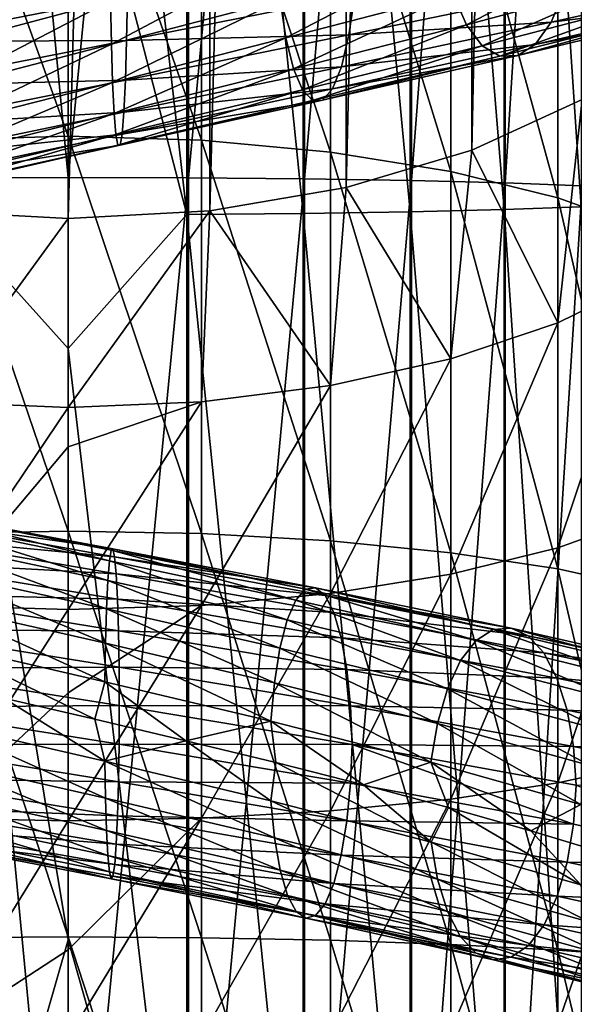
# Model space of a CAD drawing. Header units: metres. Extents: x -80 to 80, y -455 to 95.
# Tile 293 of 656: x -1 to 7, y -203 to -190. Entities that reach past the tile are written whole.
import ezdxf

# ---------------------------------------------------------------- set-up
doc = ezdxf.new("R2010")
doc.units = ezdxf.units.M
for name, color, linetype in [('solid_501010_K_01', 7, 'CONTINUOUS'), ('solid_501010_k_01_02', 7, 'CONTINUOUS'), ('solid_501010_k_02_01', 7, 'CONTINUOUS')]:
    doc.layers.add(name, color=color, linetype=linetype)

msp = doc.modelspace()

# ---------------------------------------------------------------- linework, layer by layer
at = {"layer": 'solid_501010_K_01'}
for points in [[(3.826834, -191.91687, 216.073044), (3.826834, -120.619637, 167.982452), (5.555702, -120.102882, 168.748566)], [(5.555702, -191.400116, 216.839157), (3.826834, -191.91687, 216.073044), (5.555702, -120.102882, 168.748566)], [(1.950903, -192.235077, 215.601273), (1.950903, -120.937851, 167.510681), (3.826834, -120.619637, 167.982452)], [(3.826834, -191.91687, 216.073044), (1.950903, -192.235077, 215.601273), (3.826834, -120.619637, 167.982452)], [(0, -192.342529, 215.441971), (0, -121.045296, 167.351379), (1.950903, -120.937851, 167.510681)], [(1.950903, -192.235077, 215.601273), (0, -192.342529, 215.441971), (1.950903, -120.937851, 167.510681)], [(0, -174.684158, 1147.603394), (0, -191.776886, 1148.488159), (1.658268, -174.702347, 1147.44104)], [(0, -191.776886, 1148.488159), (1.658268, -191.78186, 1148.324829), (1.658268, -174.702347, 1147.44104)], [(1.658268, -174.702347, 1147.44104), (1.658268, -191.78186, 1148.324829), (3.254351, -174.756241, 1146.959595)], [(1.658268, -191.78186, 1148.324829), (3.254351, -191.796585, 1147.840698), (3.254351, -174.756241, 1146.959595)], [(3.254351, -174.756241, 1146.959595), (3.254351, -191.796585, 1147.840698), (4.725122, -174.843781, 1146.177612)], [(3.254351, -191.796585, 1147.840698), (4.725122, -191.820511, 1147.054199), (4.725122, -174.843781, 1146.177612)], [(4.725122, -174.843781, 1146.177612), (4.725122, -191.820511, 1147.054199), (6.013947, -174.961578, 1145.125244)], [(4.725122, -191.820511, 1147.054199), (6.013947, -191.852707, 1145.995728), (6.013947, -174.961578, 1145.125244)], [(7.058206, -176.156952, 1134.446777), (7.058206, -192.179367, 1135.255249), (5.997412, -176.300171, 1133.167358)], [(5.997412, -176.300171, 1133.167358), (5.997412, -192.218506, 1133.968384), (4.705681, -176.417587, 1132.11853)], [(7.058206, -192.179367, 1135.255249), (5.997412, -192.218506, 1133.968384), (5.997412, -176.300171, 1133.167358)], [(4.705681, -176.417587, 1132.11853), (4.705681, -192.25058, 1132.913452), (3.232754, -176.504669, 1131.340576)], [(5.997412, -192.218506, 1133.968384), (4.705681, -192.25058, 1132.913452), (4.705681, -176.417587, 1132.11853)], [(0, -177.882584, 1130.820557), (1.635345, -176.55806, 1130.863525), (1.635345, -192.288971, 1131.651123)], [(3.232754, -176.504669, 1131.340576), (3.232754, -192.274384, 1132.130981), (1.635345, -176.55806, 1130.863525)], [(3.232754, -192.274384, 1132.130981), (1.635345, -192.288971, 1131.651123), (1.635345, -176.55806, 1130.863525)], [(4.705681, -192.25058, 1132.913452), (3.232754, -192.274384, 1132.130981), (3.232754, -176.504669, 1131.340576)], [(0, -185.999283, 1131.332764), (0, -177.882584, 1130.820557), (1.635345, -192.288971, 1131.651123)], [(0, -194.130402, 1131.5), (0, -185.999283, 1131.332764), (1.635345, -192.288971, 1131.651123)], [(3.612417, -191.429626, 236.39473), (3.612417, -186.318771, 234.251953), (1.837495, -186.09343, 234.703903)], [(1.837495, -191.265274, 236.872238), (3.612417, -191.429626, 236.39473), (1.837495, -186.09343, 234.703903)], [(5.264322, -191.697311, 235.616959), (5.264322, -186.685791, 233.515823), (3.612417, -186.318771, 234.251953)], [(3.612417, -191.429626, 236.39473), (5.264322, -191.697311, 235.616959), (3.612417, -186.318771, 234.251953)], [(6.736957, -192.059235, 234.565414), (6.736957, -187.181992, 232.520584), (5.264322, -186.685791, 233.515823)], [(5.264322, -191.697311, 235.616959), (6.736957, -192.059235, 234.565414), (5.264322, -186.685791, 233.515823)], [(0.809928, -188.639862, 1161.045532), (-2.385387, -189.906052, 1160.843628), (0.815799, -189.278137, 1160.970947)], [(0.596185, -189.942429, 1155.889771), (0.585824, -189.347687, 1155.643555), (2.867856, -188.74054, 1155.341675)], [(2.918579, -189.333817, 1155.584351), (0.596185, -189.942429, 1155.889771), (2.867856, -188.74054, 1155.341675)], [(2.997893, -189.859238, 1155.957153), (2.918579, -189.333817, 1155.584351), (5.157278, -188.732605, 1154.890259)], [(5.297431, -189.255493, 1155.24585), (2.997893, -189.859238, 1155.957153), (5.157278, -188.732605, 1154.890259)], [(0.815799, -189.278137, 1160.970947), (-2.385387, -189.906052, 1160.843628), (0.805507, -189.892624, 1160.738892)], [(3.943299, -189.271378, 1160.328369), (0.805507, -189.892624, 1160.738892), (3.864276, -189.816345, 1159.968262)], [(0.815799, -189.278137, 1160.970947), (0.805507, -189.892624, 1160.738892), (3.943299, -189.271378, 1160.328369)], [(3.101506, -190.283478, 1156.44043), (2.997893, -189.859238, 1155.957153), (5.297431, -189.255493, 1155.24585)], [(5.48052, -189.677185, 1155.705933), (3.101506, -190.283478, 1156.44043), (5.297431, -189.255493, 1155.24585)], [(-1.743237, -190.555191, 1155.796509), (-1.712941, -189.960007, 1155.553711), (0.585824, -189.347687, 1155.643555)], [(0.596185, -189.942429, 1155.889771), (-1.743237, -190.555191, 1155.796509), (0.585824, -189.347687, 1155.643555)], [(0.612387, -190.469604, 1156.269165), (0.596185, -189.942429, 1155.889771), (2.918579, -189.333817, 1155.584351)], [(2.997893, -189.859238, 1155.957153), (0.612387, -190.469604, 1156.269165), (2.918579, -189.333817, 1155.584351)], [(3.224908, -190.574188, 1157.013672), (3.101506, -190.283478, 1156.44043), (5.48052, -189.677185, 1155.705933)], [(5.698577, -189.965515, 1156.251099), (3.224908, -190.574188, 1157.013672), (5.48052, -189.677185, 1155.705933)], [(6.645714, -189.643555, 1158.60376), (3.760907, -190.256989, 1159.493286), (6.427986, -189.947052, 1158.065063)], [(3.864276, -189.816345, 1159.968262), (0.789364, -190.437622, 1160.369141), (3.760907, -190.256989, 1159.493286)], [(0.805507, -189.892624, 1160.738892), (0.789364, -190.437622, 1160.369141), (3.864276, -189.816345, 1159.968262)], [(-2.385387, -189.906052, 1160.843628), (-2.355293, -190.519485, 1160.61145), (0.805507, -189.892624, 1160.738892)], [(0.805507, -189.892624, 1160.738892), (-2.355293, -190.519485, 1160.61145), (0.789364, -190.437622, 1160.369141)], [(-1.790611, -191.083206, 1156.171753), (-1.743237, -190.555191, 1155.796509), (0.596185, -189.942429, 1155.889771)], [(0.612387, -190.469604, 1156.269165), (-1.790611, -191.083206, 1156.171753), (0.596185, -189.942429, 1155.889771)], [(0.633552, -190.895798, 1156.761841), (0.612387, -190.469604, 1156.269165), (2.997893, -189.859238, 1155.957153)], [(3.101506, -190.283478, 1156.44043), (0.633552, -190.895798, 1156.761841), (2.997893, -189.859238, 1155.957153)], [(3.361118, -190.718018, 1157.645142), (3.224908, -190.574188, 1157.013672), (5.698577, -189.965515, 1156.251099)], [(5.939268, -190.107269, 1156.850952), (3.361118, -190.718018, 1157.645142), (5.698577, -189.965515, 1156.251099)], [(6.427986, -189.947052, 1158.065063), (3.637691, -190.560333, 1158.924805), (6.187462, -190.101425, 1157.46814)], [(3.760907, -190.256989, 1159.493286), (3.637691, -190.560333, 1158.924805), (6.427986, -189.947052, 1158.065063)], [(3.501575, -190.71376, 1158.295532), (3.361118, -190.718018, 1157.645142), (5.939268, -190.107269, 1156.850952)], [(6.187462, -190.101425, 1157.46814), (3.501575, -190.71376, 1158.295532), (5.939268, -190.107269, 1156.850952)], [(3.637691, -190.560333, 1158.924805), (3.501575, -190.71376, 1158.295532), (6.187462, -190.101425, 1157.46814)], [(3.760907, -190.256989, 1159.493286), (0.768249, -190.877747, 1159.882324), (3.637691, -190.560333, 1158.924805)], [(0.789364, -190.437622, 1160.369141), (0.768249, -190.877747, 1159.882324), (3.760907, -190.256989, 1159.493286)], [(0.658759, -191.188553, 1157.346924), (0.633552, -190.895798, 1156.761841), (3.101506, -190.283478, 1156.44043)], [(3.224908, -190.574188, 1157.013672), (0.658759, -191.188553, 1157.346924), (3.101506, -190.283478, 1156.44043)], [(-2.355293, -190.519485, 1160.61145), (-2.308093, -191.06308, 1160.242798), (0.789364, -190.437622, 1160.369141)], [(0.789364, -190.437622, 1160.369141), (-2.308093, -191.06308, 1160.242798), (0.768249, -190.877747, 1159.882324)], [(-1.852498, -191.51062, 1156.65979), (-1.790611, -191.083206, 1156.171753), (0.612387, -190.469604, 1156.269165)], [(0.633552, -190.895798, 1156.761841), (-1.852498, -191.51062, 1156.65979), (0.612387, -190.469604, 1156.269165)], [(0.686583, -191.334366, 1157.991943), (0.658759, -191.188553, 1157.346924), (3.224908, -190.574188, 1157.013672)], [(3.361118, -190.718018, 1157.645142), (0.686583, -191.334366, 1157.991943), (3.224908, -190.574188, 1157.013672)], [(3.637691, -190.560333, 1158.924805), (0.743079, -191.180023, 1159.300415), (3.501575, -190.71376, 1158.295532)], [(0.768249, -190.877747, 1159.882324), (0.743079, -191.180023, 1159.300415), (3.637691, -190.560333, 1158.924805)], [(0.715275, -191.33194, 1158.656616), (0.686583, -191.334366, 1157.991943), (3.361118, -190.718018, 1157.645142)], [(3.501575, -190.71376, 1158.295532), (0.715275, -191.33194, 1158.656616), (3.361118, -190.718018, 1157.645142)], [(0.743079, -191.180023, 1159.300415), (0.715275, -191.33194, 1158.656616), (3.501575, -190.71376, 1158.295532)], [(-2.308093, -191.06308, 1160.242798), (-2.246351, -191.501541, 1159.758179), (0.768249, -190.877747, 1159.882324)], [(0.768249, -190.877747, 1159.882324), (-2.246351, -191.501541, 1159.758179), (0.743079, -191.180023, 1159.300415)], [(-1.926205, -191.804916, 1157.239868), (-1.852498, -191.51062, 1156.65979), (0.633552, -190.895798, 1156.761841)], [(0.658759, -191.188553, 1157.346924), (-1.926205, -191.804916, 1157.239868), (0.633552, -190.895798, 1156.761841)], [(-2.246351, -191.501541, 1159.758179), (-2.172756, -191.801987, 1159.179565), (0.743079, -191.180023, 1159.300415)], [(0.743079, -191.180023, 1159.300415), (-2.172756, -191.801987, 1159.179565), (0.715275, -191.33194, 1158.656616)], [(-2.007562, -191.952499, 1157.879883), (-1.926205, -191.804916, 1157.239868), (0.658759, -191.188553, 1157.346924)], [(0.686583, -191.334366, 1157.991943), (-2.007562, -191.952499, 1157.879883), (0.658759, -191.188553, 1157.346924)], [(-2.172756, -191.801987, 1159.179565), (-2.091455, -191.951981, 1158.539917), (0.715275, -191.33194, 1158.656616)], [(0.715275, -191.33194, 1158.656616), (-2.091455, -191.951981, 1158.539917), (0.686583, -191.334366, 1157.991943)], [(-2.091455, -191.951981, 1158.539917), (-2.007562, -191.952499, 1157.879883), (0.686583, -191.334366, 1157.991943)], [(3.612417, -196.776627, 237.851364), (3.612417, -191.429626, 236.39473), (1.837495, -191.265274, 236.872238)], [(1.837495, -196.676071, 238.346252), (3.612417, -196.776627, 237.851364), (1.837495, -191.265274, 236.872238)], [(5.264322, -196.940414, 237.045273), (5.264322, -191.697311, 235.616959), (3.612417, -191.429626, 236.39473)], [(3.612417, -196.776627, 237.851364), (5.264322, -196.940414, 237.045273), (3.612417, -191.429626, 236.39473)], [(5.264322, -194.273087, 218.298065), (3.826834, -191.91687, 216.073044), (5.555702, -191.400116, 216.839157)], [(6.736957, -193.776871, 219.293304), (5.264322, -194.273087, 218.298065), (5.555702, -191.400116, 216.839157)], [(6.736957, -197.161835, 235.95546), (6.736957, -192.059235, 234.565414), (5.264322, -191.697311, 235.616959)], [(5.264322, -196.940414, 237.045273), (6.736957, -197.161835, 235.95546), (5.264322, -191.697311, 235.616959)], [(0, -191.776886, 1148.488159), (0, -208.884583, 1147.968018), (1.658268, -191.78186, 1148.324829)], [(0, -208.884583, 1147.968018), (1.658268, -208.876312, 1147.804932), (1.658268, -191.78186, 1148.324829)], [(1.658268, -191.78186, 1148.324829), (1.658268, -208.876312, 1147.804932), (3.254351, -191.796585, 1147.840698)], [(1.658268, -208.876312, 1147.804932), (3.254351, -208.851776, 1147.321045), (3.254351, -191.796585, 1147.840698)], [(3.254351, -191.796585, 1147.840698), (3.254351, -208.851776, 1147.321045), (4.725122, -191.820511, 1147.054199)], [(3.254351, -208.851776, 1147.321045), (4.725122, -208.811935, 1146.535156), (4.725122, -191.820511, 1147.054199)], [(4.725122, -191.820511, 1147.054199), (4.725122, -208.811935, 1146.535156), (6.013947, -191.852707, 1145.995728)], [(4.725122, -208.811935, 1146.535156), (6.013947, -208.758301, 1145.477539), (6.013947, -191.852707, 1145.995728)], [(3.612417, -194.640106, 217.561935), (1.950903, -192.235077, 215.601273), (3.826834, -191.91687, 216.073044)], [(5.264322, -194.273087, 218.298065), (3.612417, -194.640106, 217.561935), (3.826834, -191.91687, 216.073044)], [(0, -194.941406, 216.957596), (0, -192.342529, 215.441971), (1.950903, -192.235077, 215.601273)], [(1.837495, -194.865433, 217.109985), (0, -194.941406, 216.957596), (1.950903, -192.235077, 215.601273)], [(0, -194.130402, 1131.5), (1.635345, -192.288971, 1131.651123), (1.635345, -208.031418, 1131.144531)], [(3.232754, -192.274384, 1132.130981), (3.232754, -208.05574, 1131.623901), (1.635345, -192.288971, 1131.651123)], [(3.232754, -208.05574, 1131.623901), (1.635345, -208.031418, 1131.144531), (1.635345, -192.288971, 1131.651123)], [(3.612417, -194.640106, 217.561935), (1.837495, -194.865433, 217.109985), (1.950903, -192.235077, 215.601273)], [(4.705681, -192.25058, 1132.913452), (4.705681, -208.095398, 1132.405762), (3.232754, -192.274384, 1132.130981)], [(4.705681, -208.095398, 1132.405762), (3.232754, -208.05574, 1131.623901), (3.232754, -192.274384, 1132.130981)], [(5.997412, -192.218506, 1133.968384), (5.997412, -208.148865, 1133.459961), (4.705681, -192.25058, 1132.913452)], [(5.997412, -208.148865, 1133.459961), (4.705681, -208.095398, 1132.405762), (4.705681, -192.25058, 1132.913452)], [(7.058206, -192.179367, 1135.255249), (7.058206, -208.214066, 1134.745728), (5.997412, -192.218506, 1133.968384)], [(7.058206, -208.214066, 1134.745728), (5.997412, -208.148865, 1133.459961), (5.997412, -192.218506, 1133.968384)], [(0, -202.261292, 1131.321777), (0, -194.130402, 1131.5), (1.635345, -208.031418, 1131.144531)], [(3.612417, -197.498978, 218.760529), (3.612417, -194.640106, 217.561935), (5.264322, -194.273087, 218.298065)], [(5.264322, -197.231277, 219.5383), (3.612417, -197.498978, 218.760529), (5.264322, -194.273087, 218.298065)], [(1.837495, -197.66333, 218.28302), (1.837495, -194.865433, 217.109985), (3.612417, -194.640106, 217.561935)], [(3.612417, -197.498978, 218.760529), (1.837495, -197.66333, 218.28302), (3.612417, -194.640106, 217.561935)], [(1.837495, -197.66333, 218.28302), (0, -197.718735, 218.122025), (1.837495, -194.865433, 217.109985)], [(3.612417, -202.268127, 238.596893), (3.612417, -196.776627, 237.851364), (1.837495, -196.676071, 238.346252)], [(1.837495, -202.233093, 239.100677), (3.612417, -202.268127, 238.596893), (1.837495, -196.676071, 238.346252)], [(0.592478, -196.904984, 1126.115356), (3.26796, -197.441803, 1126.427856), (0.617248, -196.886047, 1125.450806)], [(0.617248, -196.886047, 1125.450806), (3.404587, -197.421387, 1125.776978), (0.641269, -196.993469, 1124.802856)], [(3.26796, -197.441803, 1126.427856), (3.404587, -197.421387, 1125.776978), (0.617248, -196.886047, 1125.450806)], [(5.264322, -202.32518, 237.776321), (5.264322, -196.940414, 237.045273), (3.612417, -196.776627, 237.851364)], [(3.612417, -202.268127, 238.596893), (5.264322, -202.32518, 237.776321), (3.612417, -196.776627, 237.851364)], [(0.568473, -197.050476, 1126.755859), (3.135556, -197.588943, 1127.054565), (0.592478, -196.904984, 1126.115356)], [(3.135556, -197.588943, 1127.054565), (3.26796, -197.441803, 1126.427856), (0.592478, -196.904984, 1126.115356)], [(0.641269, -196.993469, 1124.802856), (3.537082, -197.527588, 1125.14209), (0.663032, -197.226959, 1124.211792)], [(3.404587, -197.421387, 1125.776978), (3.537082, -197.527588, 1125.14209), (0.641269, -196.993469, 1124.802856)], [(6.736957, -202.402313, 236.666916), (6.736957, -197.161835, 235.95546), (5.264322, -196.940414, 237.045273)], [(5.264322, -202.32518, 237.776321), (6.736957, -202.402313, 236.666916), (5.264322, -196.940414, 237.045273)], [(0.546743, -197.322449, 1127.331421), (3.015701, -197.86261, 1127.617432), (0.568473, -197.050476, 1126.755859)], [(3.015701, -197.86261, 1127.617432), (3.135556, -197.588943, 1127.054565), (0.568473, -197.050476, 1126.755859)], [(0.663032, -197.226959, 1124.211792), (3.657119, -197.760254, 1124.562378), (0.681304, -197.575775, 1123.710449)], [(3.537082, -197.527588, 1125.14209), (3.657119, -197.760254, 1124.562378), (0.663032, -197.226959, 1124.211792)], [(3.612417, -200.489944, 219.575333), (3.612417, -197.498978, 218.760529), (5.264322, -197.231277, 219.5383)], [(5.264322, -200.326172, 220.381409), (3.612417, -200.489944, 219.575333), (5.264322, -197.231277, 219.5383)], [(0.528514, -197.709488, 1127.809204), (2.915151, -198.251266, 1128.083862), (0.546743, -197.322449, 1127.331421)], [(2.915151, -198.251266, 1128.083862), (3.015701, -197.86261, 1127.617432), (0.546743, -197.322449, 1127.331421)], [(3.26796, -197.441803, 1126.427856), (5.849256, -197.995255, 1127.185425), (3.404587, -197.421387, 1125.776978)], [(3.404587, -197.421387, 1125.776978), (6.0938, -197.974045, 1126.567017), (3.537082, -197.527588, 1125.14209)], [(5.849256, -197.995255, 1127.185425), (6.0938, -197.974045, 1126.567017), (3.404587, -197.421387, 1125.776978)], [(1.837495, -200.5905, 219.080444), (1.837495, -197.66333, 218.28302), (3.612417, -197.498978, 218.760529)], [(3.612417, -200.489944, 219.575333), (1.837495, -200.5905, 219.080444), (3.612417, -197.498978, 218.760529)], [(3.135556, -197.588943, 1127.054565), (5.612269, -198.143677, 1127.780396), (3.26796, -197.441803, 1126.427856)], [(5.612269, -198.143677, 1127.780396), (5.849256, -197.995255, 1127.185425), (3.26796, -197.441803, 1126.427856)], [(3.537082, -197.527588, 1125.14209), (6.330951, -198.080048, 1125.963135), (3.657119, -197.760254, 1124.562378)], [(6.0938, -197.974045, 1126.567017), (6.330951, -198.080048, 1125.963135), (3.537082, -197.527588, 1125.14209)], [(1.837495, -200.5905, 219.080444), (0, -200.624405, 218.913574), (1.837495, -197.66333, 218.28302)], [(0.681304, -197.575775, 1123.710449), (3.757905, -198.108719, 1124.070068), (0.695292, -198.012909, 1123.320557)], [(3.657119, -197.760254, 1124.562378), (3.757905, -198.108719, 1124.070068), (0.681304, -197.575775, 1123.710449)], [(3.015701, -197.86261, 1127.617432), (5.397742, -198.418961, 1128.313965), (3.135556, -197.588943, 1127.054565)], [(5.397742, -198.418961, 1128.313965), (5.612269, -198.143677, 1127.780396), (3.135556, -197.588943, 1127.054565)], [(0.514578, -198.183029, 1128.167847), (2.838283, -198.726273, 1128.433472), (0.528514, -197.709488, 1127.809204)], [(2.838283, -198.726273, 1128.433472), (2.915151, -198.251266, 1128.083862), (0.528514, -197.709488, 1127.809204)], [(3.657119, -197.760254, 1124.562378), (6.545802, -198.313217, 1125.411133), (3.757905, -198.108719, 1124.070068)], [(6.330951, -198.080048, 1125.963135), (6.545802, -198.313217, 1125.411133), (3.657119, -197.760254, 1124.562378)], [(2.915151, -198.251266, 1128.083862), (5.21777, -198.809509, 1128.755493), (3.015701, -197.86261, 1127.617432)], [(5.21777, -198.809509, 1128.755493), (5.397742, -198.418961, 1128.313965), (3.015701, -197.86261, 1127.617432)], [(5.849256, -197.995255, 1127.185425), (8.262922, -198.56842, 1128.366211), (6.0938, -197.974045, 1126.567017)], [(6.0938, -197.974045, 1126.567017), (8.608377, -198.547241, 1127.798096), (6.330951, -198.080048, 1125.963135)], [(8.262922, -198.56842, 1128.366211), (8.608377, -198.547241, 1127.798096), (6.0938, -197.974045, 1126.567017)], [(0.695292, -198.012909, 1123.320557), (3.835057, -198.545944, 1123.686646), (0.704237, -198.51059, 1123.062744)], [(3.757905, -198.108719, 1124.070068), (3.835057, -198.545944, 1123.686646), (0.695292, -198.012909, 1123.320557)], [(3.757905, -198.108719, 1124.070068), (6.726199, -198.662888, 1124.941772), (3.835057, -198.545944, 1123.686646)], [(6.545802, -198.313217, 1125.411133), (6.726199, -198.662888, 1124.941772), (3.757905, -198.108719, 1124.070068)], [(5.612269, -198.143677, 1127.780396), (7.928144, -198.717575, 1128.912109), (5.849256, -197.995255, 1127.185425)], [(7.928144, -198.717575, 1128.912109), (8.262922, -198.56842, 1128.366211), (5.849256, -197.995255, 1127.185425)], [(8.608377, -198.547241, 1127.798096), (8.943387, -198.654144, 1127.242432), (6.330951, -198.080048, 1125.963135)], [(-1.792087, -198.182587, 1128.515259), (-0.88347, -198.936844, 1128.480957), (0.369822, -199.228256, 1128.446411)], [(-1.792087, -198.182587, 1128.515259), (0.369822, -199.228256, 1128.446411), (0.505692, -198.712341, 1128.387817)], [(0.505692, -198.712341, 1128.387817), (2.789272, -199.256821, 1128.646973), (0.514578, -198.183029, 1128.167847)], [(2.789272, -199.256821, 1128.646973), (2.838283, -198.726273, 1128.433472), (0.514578, -198.183029, 1128.167847)], [(5.397742, -198.418961, 1128.313965), (7.625093, -198.994308, 1129.400879), (5.612269, -198.143677, 1127.780396)], [(7.625093, -198.994308, 1129.400879), (7.928144, -198.717575, 1128.912109), (5.612269, -198.143677, 1127.780396)], [(2.838283, -198.726273, 1128.433472), (5.080184, -199.286514, 1129.085449), (2.915151, -198.251266, 1128.083862)], [(5.080184, -199.286514, 1129.085449), (5.21777, -198.809509, 1128.755493), (2.915151, -198.251266, 1128.083862)], [(0.704237, -198.51059, 1123.062744), (3.884396, -199.044159, 1123.432251), (0.705266, -199.040894, 1122.957886)], [(3.835057, -198.545944, 1123.686646), (3.884396, -199.044159, 1123.432251), (0.704237, -198.51059, 1123.062744)], [(5.21777, -198.809509, 1128.755493), (7.370857, -199.386856, 1129.804321), (5.397742, -198.418961, 1128.313965)], [(7.370857, -199.386856, 1129.804321), (7.625093, -198.994308, 1129.400879), (5.397742, -198.418961, 1128.313965)], [(3.835057, -198.545944, 1123.686646), (6.864291, -199.101944, 1124.575195), (3.884396, -199.044159, 1123.432251)], [(6.726199, -198.662888, 1124.941772), (6.864291, -199.101944, 1124.575195), (3.835057, -198.545944, 1123.686646)], [(0.505692, -198.712341, 1128.387817), (0.369822, -199.228256, 1128.446411), (1.62201, -199.524811, 1128.527466)], [(0.505692, -198.712341, 1128.387817), (1.62201, -199.524811, 1128.527466), (2.789272, -199.256821, 1128.646973)], [(2.789272, -199.256821, 1128.646973), (4.992462, -199.819046, 1129.285645), (2.838283, -198.726273, 1128.433472)], [(4.992462, -199.819046, 1129.285645), (5.080184, -199.286514, 1129.085449), (2.838283, -198.726273, 1128.433472)], [(5.080184, -199.286514, 1129.085449), (7.176497, -199.866257, 1130.104614), (5.21777, -198.809509, 1128.755493)], [(7.176497, -199.866257, 1130.104614), (7.370857, -199.386856, 1129.804321), (5.21777, -198.809509, 1128.755493)], [(0.705266, -199.040894, 1122.957886), (3.91026, -199.577209, 1123.329346), (0.704304, -199.572678, 1123.018799)], [(3.884396, -199.044159, 1123.432251), (3.91026, -199.577209, 1123.329346), (0.705266, -199.040894, 1122.957886)], [(3.884396, -199.044159, 1123.432251), (6.952602, -199.602463, 1124.331055), (3.91026, -199.577209, 1123.329346)], [(6.864291, -199.101944, 1124.575195), (6.952602, -199.602463, 1124.331055), (3.884396, -199.044159, 1123.432251)], [(0.50576, -199.805679, 1128.342529), (1.62201, -199.524811, 1128.527466), (0.369822, -199.228256, 1128.446411)], [(2.789272, -199.256821, 1128.646973), (1.62201, -199.524811, 1128.527466), (2.856391, -199.825623, 1128.722412)], [(2.789272, -199.256821, 1128.646973), (2.856391, -199.825623, 1128.722412), (4.062826, -200.131226, 1129.029297)], [(2.789272, -199.256821, 1128.646973), (4.062826, -200.131226, 1129.029297), (4.992462, -199.819046, 1129.285645)], [(4.992462, -199.819046, 1129.285645), (7.052576, -200.401459, 1130.285156), (5.080184, -199.286514, 1129.085449)], [(7.052576, -200.401459, 1130.285156), (7.176497, -199.866257, 1130.104614), (5.080184, -199.286514, 1129.085449)], [(0.50576, -199.805679, 1128.342529), (2.789644, -200.351669, 1128.598511), (1.62201, -199.524811, 1128.527466)], [(0.704304, -199.572678, 1123.018799), (3.884768, -200.108398, 1123.385132), (0.695419, -200.08963, 1123.234741)], [(3.91026, -199.577209, 1123.329346), (3.884768, -200.108398, 1123.385132), (0.704304, -199.572678, 1123.018799)], [(2.789644, -200.351669, 1128.598511), (2.856391, -199.825623, 1128.722412), (1.62201, -199.524811, 1128.527466)], [(3.91026, -199.577209, 1123.329346), (6.953268, -200.671967, 1124.280762), (3.884768, -200.108398, 1123.385132)], [(6.952602, -199.602463, 1124.331055), (6.987998, -200.137466, 1124.230591), (3.91026, -199.577209, 1123.329346)], [(2.838984, -200.861572, 1128.339233), (2.789644, -200.351669, 1128.598511), (0.50576, -199.805679, 1128.342529)], [(0.514705, -200.315323, 1128.079712), (2.838984, -200.861572, 1128.339233), (0.50576, -199.805679, 1128.342529)], [(2.789644, -200.351669, 1128.598511), (4.993127, -200.917633, 1129.234009), (2.856391, -199.825623, 1128.722412)], [(4.993127, -200.917633, 1129.234009), (4.062826, -200.131226, 1129.029297), (2.856391, -199.825623, 1128.722412)], [(4.992462, -199.819046, 1129.285645), (4.062826, -200.131226, 1129.029297), (5.234581, -200.442963, 1129.446533)], [(4.992462, -199.819046, 1129.285645), (5.234581, -200.442963, 1129.446533), (6.364817, -200.761978, 1129.971069)], [(0.695419, -200.08963, 1123.234741), (3.835758, -200.626831, 1123.594727), (0.681483, -200.557022, 1123.58728)], [(3.884768, -200.108398, 1123.385132), (3.835758, -200.626831, 1123.594727), (0.695419, -200.08963, 1123.234741)], [(3.884768, -200.108398, 1123.385132), (6.953268, -200.671967, 1124.280762), (3.835758, -200.626831, 1123.594727)], [(4.993127, -200.917633, 1129.234009), (5.234581, -200.442963, 1129.446533), (4.062826, -200.131226, 1129.029297)], [(2.916135, -201.30423, 1127.949097), (2.838984, -200.861572, 1128.339233), (0.514705, -200.315323, 1128.079712)], [(0.528692, -200.758011, 1127.683228), (2.916135, -201.30423, 1127.949097), (0.514705, -200.315323, 1128.079712)], [(5.081439, -201.42923, 1128.984863), (4.993127, -200.917633, 1129.234009), (2.789644, -200.351669, 1128.598511)], [(2.838984, -200.861572, 1128.339233), (5.081439, -201.42923, 1128.984863), (2.789644, -200.351669, 1128.598511)], [(3.612417, -203.561737, 219.992355), (3.612417, -200.489944, 219.575333), (5.264322, -200.326172, 220.381409)], [(5.264322, -203.504684, 220.812927), (3.612417, -203.561737, 219.992355), (5.264322, -200.326172, 220.381409)], [(1.837495, -203.596756, 219.488571), (1.837495, -200.5905, 219.080444), (3.612417, -200.489944, 219.575333)], [(3.612417, -203.561737, 219.992355), (1.837495, -203.596756, 219.488571), (3.612417, -200.489944, 219.575333)], [(4.993127, -200.917633, 1129.234009), (7.053517, -201.505905, 1130.230225), (5.234581, -200.442963, 1129.446533)], [(7.053517, -201.505905, 1130.230225), (6.364817, -200.761978, 1129.971069), (5.234581, -200.442963, 1129.446533)], [(1.837495, -203.596756, 219.488571), (0, -203.608582, 219.31871), (1.837495, -200.5905, 219.080444)], [(0.681483, -200.557022, 1123.58728), (3.758889, -201.095795, 1123.938232), (0.663253, -200.945541, 1124.058105)], [(3.835758, -200.626831, 1123.594727), (3.758889, -201.095795, 1123.938232), (0.681483, -200.557022, 1123.58728)], [(3.835758, -200.626831, 1123.594727), (6.865545, -201.192978, 1124.477051), (3.758889, -201.095795, 1123.938232)], [(6.953268, -200.671967, 1124.280762), (6.865545, -201.192978, 1124.477051), (3.835758, -200.626831, 1123.594727)], [(3.016922, -201.650604, 1127.450195), (2.916135, -201.30423, 1127.949097), (0.528692, -200.758011, 1127.683228)], [(0.546965, -201.104736, 1127.175171), (3.016922, -201.650604, 1127.450195), (0.528692, -200.758011, 1127.683228)], [(7.053517, -201.505905, 1130.230225), (7.443044, -201.088379, 1130.598267), (6.364817, -200.761978, 1129.971069)], [(0.663253, -200.945541, 1124.058105), (3.65834, -201.48587, 1124.397827), (0.641523, -201.226471, 1124.62793)], [(3.758889, -201.095795, 1123.938232), (3.65834, -201.48587, 1124.397827), (0.663253, -200.945541, 1124.058105)], [(5.219531, -201.873413, 1128.611694), (5.081439, -201.42923, 1128.984863), (2.838984, -200.861572, 1128.339233)], [(2.916135, -201.30423, 1127.949097), (5.219531, -201.873413, 1128.611694), (2.838984, -200.861572, 1128.339233)], [(7.17827, -202.02063, 1129.997559), (7.053517, -201.505905, 1130.230225), (4.993127, -200.917633, 1129.234009)], [(5.081439, -201.42923, 1128.984863), (7.17827, -202.02063, 1129.997559), (4.993127, -200.917633, 1129.234009)], [(3.136958, -201.873962, 1126.865356), (3.016922, -201.650604, 1127.450195), (0.546965, -201.104736, 1127.175171)], [(0.568727, -201.328735, 1126.578979), (3.136958, -201.873962, 1126.865356), (0.546965, -201.104736, 1127.175171)], [(0.641523, -201.226471, 1124.62793), (3.538484, -201.768295, 1124.954712), (0.617519, -201.386307, 1125.264771)], [(3.65834, -201.48587, 1124.397827), (3.538484, -201.768295, 1124.954712), (0.641523, -201.226471, 1124.62793)], [(3.758889, -201.095795, 1123.938232), (6.72796, -201.664185, 1124.800903), (3.65834, -201.48587, 1124.397827)], [(6.865545, -201.192978, 1124.477051), (6.72796, -201.664185, 1124.800903), (3.758889, -201.095795, 1123.938232)], [(3.269454, -201.965866, 1126.228027), (3.136958, -201.873962, 1126.865356), (0.568727, -201.328735, 1126.578979)], [(0.592749, -201.421539, 1125.928589), (3.269454, -201.965866, 1126.228027), (0.568727, -201.328735, 1126.578979)], [(5.399927, -202.221085, 1128.135498), (5.219531, -201.873413, 1128.611694), (2.916135, -201.30423, 1127.949097)], [(3.016922, -201.650604, 1127.450195), (5.399927, -202.221085, 1128.135498), (2.916135, -201.30423, 1127.949097)], [(0.617519, -201.386307, 1125.264771), (3.40608, -201.929474, 1125.577881), (0.592749, -201.421539, 1125.928589)], [(3.40608, -201.929474, 1125.577881), (3.269454, -201.965866, 1126.228027), (0.592749, -201.421539, 1125.928589)], [(3.538484, -201.768295, 1124.954712), (3.40608, -201.929474, 1125.577881), (0.617519, -201.386307, 1125.264771)], [(3.65834, -201.48587, 1124.397827), (6.547987, -202.056061, 1125.235474), (3.538484, -201.768295, 1124.954712)], [(6.72796, -201.664185, 1124.800903), (6.547987, -202.056061, 1125.235474), (3.65834, -201.48587, 1124.397827)], [(7.373344, -202.467911, 1129.651245), (7.17827, -202.02063, 1129.997559), (5.081439, -201.42923, 1128.984863)], [(5.219531, -201.873413, 1128.611694), (7.373344, -202.467911, 1129.651245), (5.081439, -201.42923, 1128.984863)], [(5.614779, -202.445374, 1127.578369), (5.399927, -202.221085, 1128.135498), (3.016922, -201.650604, 1127.450195)], [(3.136958, -201.873962, 1126.865356), (5.614779, -202.445374, 1127.578369), (3.016922, -201.650604, 1127.450195)], [(5.851929, -202.53775, 1126.972046), (5.614779, -202.445374, 1127.578369), (3.136958, -201.873962, 1126.865356)], [(3.269454, -201.965866, 1126.228027), (5.851929, -202.53775, 1126.972046), (3.136958, -201.873962, 1126.865356)], [(3.538484, -201.768295, 1124.954712), (6.33346, -202.339645, 1125.763184), (3.40608, -201.929474, 1125.577881)], [(6.547987, -202.056061, 1125.235474), (6.33346, -202.339645, 1125.763184), (3.538484, -201.768295, 1124.954712)], [(7.628181, -202.818512, 1129.210938), (7.373344, -202.467911, 1129.651245), (5.219531, -201.873413, 1128.611694)], [(5.399927, -202.221085, 1128.135498), (7.628181, -202.818512, 1129.210938), (5.219531, -201.873413, 1128.611694)], [(3.40608, -201.929474, 1125.577881), (6.096474, -202.501373, 1126.354492), (3.269454, -201.965866, 1126.228027)], [(6.096474, -202.501373, 1126.354492), (5.851929, -202.53775, 1126.972046), (3.269454, -201.965866, 1126.228027)], [(6.33346, -202.339645, 1125.763184), (6.096474, -202.501373, 1126.354492), (3.40608, -201.929474, 1125.577881)], [(6.547987, -202.056061, 1125.235474), (9.249983, -202.658936, 1126.546509), (6.33346, -202.339645, 1125.763184)], [(0, -210.377289, 1130.798462), (0, -202.261292, 1131.321777), (1.635345, -208.031418, 1131.144531)], [(3.612417, -207.809952, 238.61853), (3.612417, -202.268127, 238.596893), (1.837495, -202.233093, 239.100677)], [(1.837495, -207.841034, 239.122574), (3.612417, -207.809952, 238.61853), (1.837495, -202.233093, 239.100677)], [(5.264322, -207.759293, 237.797546), (5.264322, -202.32518, 237.776321), (3.612417, -202.268127, 238.596893)], [(3.612417, -207.809952, 238.61853), (5.264322, -207.759293, 237.797546), (3.612417, -202.268127, 238.596893)], [(7.931689, -203.045364, 1128.697144), (7.628181, -202.818512, 1129.210938), (5.399927, -202.221085, 1128.135498)], [(5.614779, -202.445374, 1127.578369), (7.931689, -203.045364, 1128.697144), (5.399927, -202.221085, 1128.135498)], [(6.736957, -207.690826, 236.687561), (6.736957, -202.402313, 236.666916), (5.264322, -202.32518, 237.776321)], [(5.264322, -207.759293, 237.797546), (6.736957, -207.690826, 236.687561), (5.264322, -202.32518, 237.776321)], [(6.33346, -202.339645, 1125.763184), (8.946932, -202.943253, 1127.029297), (6.096474, -202.501373, 1126.354492)], [(9.249983, -202.658936, 1126.546509), (8.946932, -202.943253, 1127.029297), (6.33346, -202.339645, 1125.763184)], [(8.266699, -203.13974, 1128.139038), (7.931689, -203.045364, 1128.697144), (5.614779, -202.445374, 1127.578369)], [(5.851929, -202.53775, 1126.972046), (8.266699, -203.13974, 1128.139038), (5.614779, -202.445374, 1127.578369)], [(6.096474, -202.501373, 1126.354492), (8.612154, -203.10463, 1127.571533), (5.851929, -202.53775, 1126.972046)], [(8.612154, -203.10463, 1127.571533), (8.266699, -203.13974, 1128.139038), (5.851929, -202.53775, 1126.972046)], [(8.946932, -202.943253, 1127.029297), (8.612154, -203.10463, 1127.571533), (6.096474, -202.501373, 1126.354492)]]:
    msp.add_3dface(points, dxfattribs=at)
at = {"layer": 'solid_501010_k_01_02'}
for points in [[(5.555702, -191.400116, 216.839157), (5.555702, -120.102882, 168.748566), (7.071068, -119.407455, 169.779587)], [(7.071068, -190.704681, 217.870163), (5.555702, -191.400116, 216.839157), (7.071068, -119.407455, 169.779587)], [(6.013947, -174.961578, 1145.125244), (6.013947, -191.852707, 1145.995728), (7.071198, -175.105133, 1143.842896)], [(6.013947, -191.852707, 1145.995728), (7.071198, -191.891937, 1144.705933), (7.071198, -175.105133, 1143.842896)], [(7.980172, -192.503052, 233.275909), (7.980172, -187.790497, 231.300125), (6.736957, -187.181992, 232.520584)], [(6.736957, -192.059235, 234.565414), (7.980172, -192.503052, 233.275909), (6.736957, -187.181992, 232.520584)], [(5.48052, -189.677185, 1155.705933), (5.297431, -189.255493, 1155.24585), (7.444936, -188.661499, 1154.154419)], [(7.702247, -189.0802, 1154.578247), (5.48052, -189.677185, 1155.705933), (7.444936, -188.661499, 1154.154419)], [(5.698577, -189.965515, 1156.251099), (5.48052, -189.677185, 1155.705933), (7.702247, -189.0802, 1154.578247)], [(8.008702, -189.365952, 1155.07959), (5.698577, -189.965515, 1156.251099), (7.702247, -189.0802, 1154.578247)], [(9.339796, -189.041412, 1157.237671), (6.645714, -189.643555, 1158.60376), (9.033803, -189.344055, 1156.744385)], [(6.828373, -189.203629, 1159.053101), (6.645714, -189.643555, 1158.60376), (9.339796, -189.041412, 1157.237671)], [(6.828373, -189.203629, 1159.053101), (3.864276, -189.816345, 1159.968262), (6.645714, -189.643555, 1158.60376)], [(3.943299, -189.271378, 1160.328369), (3.864276, -189.816345, 1159.968262), (6.828373, -189.203629, 1159.053101)], [(5.939268, -190.107269, 1156.850952), (5.698577, -189.965515, 1156.251099), (8.008702, -189.365952, 1155.07959)], [(8.346965, -189.505737, 1155.630615), (5.939268, -190.107269, 1156.850952), (8.008702, -189.365952, 1155.07959)], [(9.033803, -189.344055, 1156.744385), (6.427986, -189.947052, 1158.065063), (8.695774, -189.498688, 1156.197144)], [(6.645714, -189.643555, 1158.60376), (6.427986, -189.947052, 1158.065063), (9.033803, -189.344055, 1156.744385)], [(6.187462, -190.101425, 1157.46814), (5.939268, -190.107269, 1156.850952), (8.346965, -189.505737, 1155.630615)], [(8.695774, -189.498688, 1156.197144), (6.187462, -190.101425, 1157.46814), (8.346965, -189.505737, 1155.630615)], [(6.427986, -189.947052, 1158.065063), (6.187462, -190.101425, 1157.46814), (8.695774, -189.498688, 1156.197144)], [(3.864276, -189.816345, 1159.968262), (3.760907, -190.256989, 1159.493286), (6.645714, -189.643555, 1158.60376)], [(6.736957, -193.776871, 219.293304), (5.555702, -191.400116, 216.839157), (7.071068, -190.704681, 217.870163)], [(7.980172, -193.168381, 220.513763), (6.736957, -193.776871, 219.293304), (7.071068, -190.704681, 217.870163)], [(6.013947, -191.852707, 1145.995728), (6.013947, -208.758301, 1145.477539), (7.071198, -191.891937, 1144.705933)], [(6.013947, -208.758301, 1145.477539), (7.071198, -208.692947, 1144.188843), (7.071198, -191.891937, 1144.705933)], [(7.980172, -197.43338, 234.619034), (7.980172, -192.503052, 233.275909), (6.736957, -192.059235, 234.565414)], [(6.736957, -197.161835, 235.95546), (7.980172, -197.43338, 234.619034), (6.736957, -192.059235, 234.565414)], [(6.736957, -196.869354, 220.589844), (6.736957, -193.776871, 219.293304), (7.980172, -193.168381, 220.513763)], [(7.980172, -196.425537, 221.879349), (6.736957, -196.869354, 220.589844), (7.980172, -193.168381, 220.513763)], [(5.264322, -197.231277, 219.5383), (5.264322, -194.273087, 218.298065), (6.736957, -193.776871, 219.293304)], [(6.736957, -196.869354, 220.589844), (5.264322, -197.231277, 219.5383), (6.736957, -193.776871, 219.293304)], [(6.736957, -200.104736, 221.471237), (6.736957, -196.869354, 220.589844), (7.980172, -196.425537, 221.879349)], [(7.980172, -199.833206, 222.807663), (6.736957, -200.104736, 221.471237), (7.980172, -196.425537, 221.879349)], [(5.264322, -200.326172, 220.381409), (5.264322, -197.231277, 219.5383), (6.736957, -196.869354, 220.589844)], [(6.736957, -200.104736, 221.471237), (5.264322, -200.326172, 220.381409), (6.736957, -196.869354, 220.589844)], [(7.980172, -202.496918, 235.306458), (7.980172, -197.43338, 234.619034), (6.736957, -197.161835, 235.95546)], [(6.736957, -202.402313, 236.666916), (7.980172, -202.496918, 235.306458), (6.736957, -197.161835, 235.95546)], [(6.330951, -198.080048, 1125.963135), (8.943387, -198.654144, 1127.242432), (6.545802, -198.313217, 1125.411133)], [(6.545802, -198.313217, 1125.411133), (9.246895, -198.889191, 1126.733765), (6.726199, -198.662888, 1124.941772)], [(8.943387, -198.654144, 1127.242432), (9.246895, -198.889191, 1126.733765), (6.545802, -198.313217, 1125.411133)], [(6.726199, -198.662888, 1124.941772), (9.501732, -199.241684, 1126.300293), (6.864291, -199.101944, 1124.575195)], [(9.246895, -198.889191, 1126.733765), (9.501732, -199.241684, 1126.300293), (6.726199, -198.662888, 1124.941772)], [(6.864291, -199.101944, 1124.575195), (9.696806, -199.684311, 1125.960571), (6.952602, -199.602463, 1124.331055)], [(9.501732, -199.241684, 1126.300293), (9.696806, -199.684311, 1125.960571), (6.864291, -199.101944, 1124.575195)], [(3.91026, -199.577209, 1123.329346), (6.987998, -200.137466, 1124.230591), (6.953268, -200.671967, 1124.280762)], [(6.952602, -199.602463, 1124.331055), (9.821559, -200.188889, 1125.73291), (6.987998, -200.137466, 1124.230591)], [(9.696806, -199.684311, 1125.960571), (9.821559, -200.188889, 1125.73291), (6.952602, -199.602463, 1124.331055)], [(4.992462, -199.819046, 1129.285645), (6.364817, -200.761978, 1129.971069), (7.052576, -200.401459, 1130.285156)], [(6.736957, -203.427536, 221.922333), (6.736957, -200.104736, 221.471237), (7.980172, -199.833206, 222.807663)], [(7.980172, -203.332947, 223.282791), (6.736957, -203.427536, 221.922333), (7.980172, -199.833206, 222.807663)], [(5.264322, -203.504684, 220.812927), (5.264322, -200.326172, 220.381409), (6.736957, -200.104736, 221.471237)], [(6.736957, -203.427536, 221.922333), (5.264322, -203.504684, 220.812927), (6.736957, -200.104736, 221.471237)], [(6.987998, -200.137466, 1124.230591), (9.8225, -201.266617, 1125.679321), (6.953268, -200.671967, 1124.280762)], [(7.052576, -200.401459, 1130.285156), (6.364817, -200.761978, 1129.971069), (7.443044, -201.088379, 1130.598267)], [(6.953268, -200.671967, 1124.280762), (9.8225, -201.266617, 1125.679321), (6.865545, -201.192978, 1124.477051)], [(6.865545, -201.192978, 1124.477051), (9.698579, -201.791183, 1125.855835), (6.72796, -201.664185, 1124.800903)], [(9.8225, -201.266617, 1125.679321), (9.698579, -201.791183, 1125.855835), (6.865545, -201.192978, 1124.477051)], [(6.72796, -201.664185, 1124.800903), (9.504219, -202.265228, 1126.150024), (6.547987, -202.056061, 1125.235474)], [(9.698579, -201.791183, 1125.855835), (9.504219, -202.265228, 1126.150024), (6.72796, -201.664185, 1124.800903)], [(9.504219, -202.265228, 1126.150024), (9.249983, -202.658936, 1126.546509), (6.547987, -202.056061, 1125.235474)], [(7.980172, -207.606857, 235.326416), (7.980172, -202.496918, 235.306458), (6.736957, -202.402313, 236.666916)], [(6.736957, -207.690826, 236.687561), (7.980172, -207.606857, 235.326416), (6.736957, -202.402313, 236.666916)]]:
    msp.add_3dface(points, dxfattribs=at)
at = {"layer": 'solid_501010_k_02_01'}
for points in [[(-1.950903, -192.235077, 215.601273), (-1.950903, -120.937851, 167.510681), (0, -121.045296, 167.351379)], [(0, -192.342529, 215.441971), (-1.950903, -192.235077, 215.601273), (0, -121.045296, 167.351379)], [(-1.635345, -174.701874, 1147.445557), (0, -191.776886, 1148.488159), (0, -174.684158, 1147.603394)], [(-1.635345, -174.701874, 1147.445557), (-1.635345, -191.781754, 1148.329346), (0, -191.776886, 1148.488159)], [(-1.658268, -176.557602, 1130.868042), (0, -185.999283, 1131.332764), (-1.658268, -192.288879, 1131.65564)], [(0, -191.209854, 237.033234), (0, -186.017456, 234.856293), (-1.837495, -186.09343, 234.703903)], [(-1.658268, -192.288879, 1131.65564), (0, -185.999283, 1131.332764), (0, -194.130402, 1131.5)], [(1.837495, -191.265274, 236.872238), (0, -186.017456, 234.856293), (0, -191.209854, 237.033234)], [(1.837495, -191.265274, 236.872238), (1.837495, -186.09343, 234.703903), (0, -186.017456, 234.856293)], [(-1.837495, -191.265274, 236.872238), (0, -191.209854, 237.033234), (-1.837495, -186.09343, 234.703903)], [(0.809928, -188.639862, 1161.045532), (-2.402433, -189.267853, 1160.918091), (-2.385387, -189.906052, 1160.843628)], [(-1.712941, -189.960007, 1155.553711), (-1.496736, -189.275558, 1155.487305), (-0.251599, -188.941299, 1155.564087)], [(0.585824, -189.347687, 1155.643555), (-1.712941, -189.960007, 1155.553711), (-0.251599, -188.941299, 1155.564087)], [(0, -196.642166, 238.513123), (0, -191.209854, 237.033234), (-1.837495, -191.265274, 236.872238)], [(-1.837495, -196.676071, 238.346252), (0, -196.642166, 238.513123), (-1.837495, -191.265274, 236.872238)], [(1.837495, -196.676071, 238.346252), (0, -191.209854, 237.033234), (0, -196.642166, 238.513123)], [(1.837495, -196.676071, 238.346252), (1.837495, -191.265274, 236.872238), (0, -191.209854, 237.033234)], [(-1.635345, -191.781754, 1148.329346), (0, -208.884583, 1147.968018), (0, -191.776886, 1148.488159)], [(-1.635345, -191.781754, 1148.329346), (-1.635345, -208.876587, 1147.809448), (0, -208.884583, 1147.968018)], [(-1.837495, -194.865433, 217.109985), (-1.950903, -192.235077, 215.601273), (0, -192.342529, 215.441971)], [(-1.658268, -192.288879, 1131.65564), (0, -194.130402, 1131.5), (0, -202.261292, 1131.321777)], [(-1.658268, -192.288879, 1131.65564), (0, -202.261292, 1131.321777), (-1.658268, -208.031708, 1131.149048)], [(0, -194.941406, 216.957596), (-1.837495, -194.865433, 217.109985), (0, -192.342529, 215.441971)], [(-1.837495, -197.66333, 218.28302), (-1.837495, -194.865433, 217.109985), (0, -194.941406, 216.957596)], [(0, -195.483749, 217.219193), (-1.837495, -197.66333, 218.28302), (0, -194.941406, 216.957596)], [(1.837495, -194.865433, 217.109985), (0, -195.483749, 217.219193), (0, -194.941406, 216.957596)], [(1.837495, -194.865433, 217.109985), (0, -197.718735, 218.122025), (0, -195.483749, 217.219193)], [(0, -195.483749, 217.219193), (0, -197.718735, 218.122025), (-1.837495, -197.66333, 218.28302)], [(-2.272549, -196.473785, 1124.95459), (0.641269, -196.993469, 1124.802856), (-2.349672, -196.709274, 1124.368896)], [(-2.187422, -196.364288, 1125.597168), (0.617248, -196.886047, 1125.450806), (-2.272549, -196.473785, 1124.95459)], [(0.617248, -196.886047, 1125.450806), (0.641269, -196.993469, 1124.802856), (-2.272549, -196.473785, 1124.95459)], [(0.592478, -196.904984, 1126.115356), (0.617248, -196.886047, 1125.450806), (-2.187422, -196.364288, 1125.597168)], [(-2.09964, -196.38118, 1126.256348), (0.592478, -196.904984, 1126.115356), (-2.187422, -196.364288, 1125.597168)], [(0.568473, -197.050476, 1126.755859), (0.592478, -196.904984, 1126.115356), (-2.09964, -196.38118, 1126.256348)], [(-2.014572, -196.524811, 1126.89209), (0.568473, -197.050476, 1126.755859), (-2.09964, -196.38118, 1126.256348)], [(0.546743, -197.322449, 1127.331421), (0.568473, -197.050476, 1126.755859), (-2.014572, -196.524811, 1126.89209)], [(-1.937566, -196.795166, 1127.463867), (0.546743, -197.322449, 1127.331421), (-2.014572, -196.524811, 1126.89209)], [(-2.349672, -196.709274, 1124.368896), (0.663032, -197.226959, 1124.211792), (-2.414427, -197.059921, 1123.872559)], [(0.641269, -196.993469, 1124.802856), (0.663032, -197.226959, 1124.211792), (-2.349672, -196.709274, 1124.368896)], [(0, -202.221283, 239.270538), (0, -196.642166, 238.513123), (-1.837495, -196.676071, 238.346252)], [(-1.837495, -202.233093, 239.100677), (0, -202.221283, 239.270538), (-1.837495, -196.676071, 238.346252)], [(1.837495, -202.233093, 239.100677), (0, -196.642166, 238.513123), (0, -202.221283, 239.270538)], [(1.837495, -202.233093, 239.100677), (1.837495, -196.676071, 238.346252), (0, -196.642166, 238.513123)], [(0.528514, -197.709488, 1127.809204), (0.546743, -197.322449, 1127.331421), (-1.937566, -196.795166, 1127.463867)], [(-1.872963, -197.180969, 1127.938721), (0.528514, -197.709488, 1127.809204), (-1.937566, -196.795166, 1127.463867)], [(-2.414427, -197.059921, 1123.872559), (0.681304, -197.575775, 1123.710449), (-2.463996, -197.498627, 1123.486816)], [(0.663032, -197.226959, 1124.211792), (0.681304, -197.575775, 1123.710449), (-2.414427, -197.059921, 1123.872559)], [(0.514578, -198.183029, 1128.167847), (0.528514, -197.709488, 1127.809204), (-1.872963, -197.180969, 1127.938721)], [(-1.823576, -197.653671, 1128.295776), (0.514578, -198.183029, 1128.167847), (-1.872963, -197.180969, 1127.938721)], [(-2.463996, -197.498627, 1123.486816), (0.695292, -198.012909, 1123.320557), (-2.495696, -197.997528, 1123.2323)], [(0.681304, -197.575775, 1123.710449), (0.695292, -198.012909, 1123.320557), (-2.463996, -197.498627, 1123.486816)], [(-1.837495, -200.5905, 219.080444), (-1.837495, -197.66333, 218.28302), (0, -197.718735, 218.122025)], [(0.505692, -198.712341, 1128.387817), (0.514578, -198.183029, 1128.167847), (-1.823576, -197.653671, 1128.295776)], [(-1.792087, -198.182587, 1128.515259), (0.505692, -198.712341, 1128.387817), (-1.823576, -197.653671, 1128.295776)], [(1.837495, -197.66333, 218.28302), (0, -198.864304, 218.483124), (0, -197.718735, 218.122025)], [(1.837495, -197.66333, 218.28302), (0, -200.624405, 218.913574), (0, -198.864304, 218.483124)], [(0, -198.864304, 218.483124), (-1.837495, -200.5905, 219.080444), (0, -197.718735, 218.122025)], [(-2.495696, -197.997528, 1123.2323), (0.704237, -198.51059, 1123.062744), (-2.504078, -198.529373, 1123.129395)], [(0.695292, -198.012909, 1123.320557), (0.704237, -198.51059, 1123.062744), (-2.495696, -197.997528, 1123.2323)], [(0.704237, -198.51059, 1123.062744), (0.705266, -199.040894, 1122.957886), (-2.504078, -198.529373, 1123.129395)], [(-2.504078, -198.529373, 1123.129395), (0.705266, -199.040894, 1122.957886), (-2.495935, -199.060623, 1123.191406)], [(0, -198.864304, 218.483124), (0, -200.624405, 218.913574), (-1.837495, -200.5905, 219.080444)], [(0.705266, -199.040894, 1122.957886), (0.704304, -199.572678, 1123.018799), (-2.495935, -199.060623, 1123.191406)], [(-1.792326, -199.276688, 1128.473145), (0.50576, -199.805679, 1128.342529), (-0.88347, -198.936844, 1128.480957)], [(0.50576, -199.805679, 1128.342529), (0.369822, -199.228256, 1128.446411), (-0.88347, -198.936844, 1128.480957)], [(-2.495935, -199.060623, 1123.191406), (0.704304, -199.572678, 1123.018799), (-2.464446, -199.577301, 1123.40686)], [(-1.824026, -199.78746, 1128.213745), (0.514705, -200.315323, 1128.079712), (-1.792326, -199.276688, 1128.473145)], [(0.514705, -200.315323, 1128.079712), (0.50576, -199.805679, 1128.342529), (-1.792326, -199.276688, 1128.473145)], [(0.704304, -199.572678, 1123.018799), (0.695419, -200.08963, 1123.234741), (-2.464446, -199.577301, 1123.40686)], [(-2.464446, -199.577301, 1123.40686), (0.695419, -200.08963, 1123.234741), (-2.415059, -200.043915, 1123.757813)], [(-1.873595, -200.231705, 1127.821533), (0.528692, -200.758011, 1127.683228), (-1.824026, -199.78746, 1128.213745)], [(0.528692, -200.758011, 1127.683228), (0.514705, -200.315323, 1128.079712), (-1.824026, -199.78746, 1128.213745)], [(-2.415059, -200.043915, 1123.757813), (0.681483, -200.557022, 1123.58728), (-2.350456, -200.431198, 1124.22583)], [(0.695419, -200.08963, 1123.234741), (0.681483, -200.557022, 1123.58728), (-2.415059, -200.043915, 1123.757813)], [(-1.93835, -200.580292, 1127.318359), (0.546965, -201.104736, 1127.175171), (-1.873595, -200.231705, 1127.821533)], [(0.546965, -201.104736, 1127.175171), (0.528692, -200.758011, 1127.683228), (-1.873595, -200.231705, 1127.821533)], [(-2.350456, -200.431198, 1124.22583), (0.663253, -200.945541, 1124.058105), (-2.27345, -200.710464, 1124.791748)], [(0.681483, -200.557022, 1123.58728), (0.663253, -200.945541, 1124.058105), (-2.350456, -200.431198, 1124.22583)], [(-2.015473, -200.806381, 1126.727539), (0.568727, -201.328735, 1126.578979), (-1.93835, -200.580292, 1127.318359)], [(0.568727, -201.328735, 1126.578979), (0.546965, -201.104736, 1127.175171), (-1.93835, -200.580292, 1127.318359)], [(-1.837495, -203.596756, 219.488571), (-1.837495, -200.5905, 219.080444), (0, -200.624405, 218.913574)], [(0, -202.40097, 219.202667), (-1.837495, -203.596756, 219.488571), (0, -200.624405, 218.913574)], [(1.837495, -200.5905, 219.080444), (0, -202.40097, 219.202667), (0, -200.624405, 218.913574)], [(1.837495, -200.5905, 219.080444), (0, -203.608582, 219.31871), (0, -202.40097, 219.202667)], [(-2.27345, -200.710464, 1124.791748), (0.641523, -201.226471, 1124.62793), (-2.188381, -200.868317, 1125.42395)], [(0.663253, -200.945541, 1124.058105), (0.641523, -201.226471, 1124.62793), (-2.27345, -200.710464, 1124.791748)], [(-2.1006, -200.901398, 1126.08252), (0.592749, -201.421539, 1125.928589), (-2.015473, -200.806381, 1126.727539)], [(0.592749, -201.421539, 1125.928589), (0.568727, -201.328735, 1126.578979), (-2.015473, -200.806381, 1126.727539)], [(-2.188381, -200.868317, 1125.42395), (0.617519, -201.386307, 1125.264771), (-2.1006, -200.901398, 1126.08252)], [(0.641523, -201.226471, 1124.62793), (0.617519, -201.386307, 1125.264771), (-2.188381, -200.868317, 1125.42395)], [(0.617519, -201.386307, 1125.264771), (0.592749, -201.421539, 1125.928589), (-2.1006, -200.901398, 1126.08252)], [(0, -207.851517, 239.292526), (0, -202.221283, 239.270538), (-1.837495, -202.233093, 239.100677)], [(-1.837495, -207.841034, 239.122574), (0, -207.851517, 239.292526), (-1.837495, -202.233093, 239.100677)], [(-1.658268, -208.031708, 1131.149048), (0, -202.261292, 1131.321777), (0, -210.377289, 1130.798462)], [(1.837495, -207.841034, 239.122574), (0, -202.221283, 239.270538), (0, -207.851517, 239.292526)], [(1.837495, -207.841034, 239.122574), (1.837495, -202.233093, 239.100677), (0, -202.221283, 239.270538)], [(0, -202.40097, 219.202667), (0, -203.608582, 219.31871), (-1.837495, -203.596756, 219.488571)]]:
    msp.add_3dface(points, dxfattribs=at)

doc.saveas('drawing.dxf')
